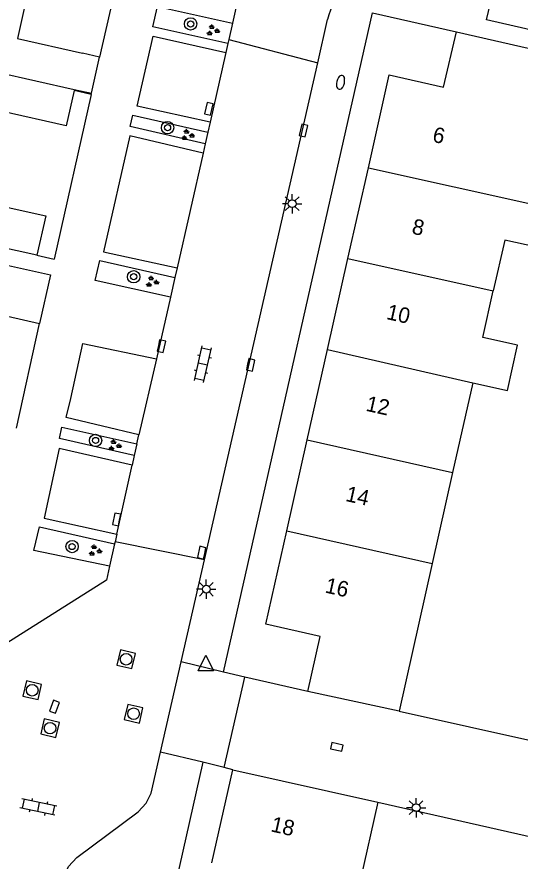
# Model space of a CAD drawing. Extents: x 128000 to 131008, y 398996 to 402500.
# Drawn here: x 129121.3 to 129153.7, y 399097.2 to 399151.7 of the extents above; entities that cross this region are included whole.
import ezdxf

# ---------------------------------------------------------------- set-up
doc = ezdxf.new("R2010")
doc.units = 0
for name, color, linetype in [('gg-afsc-erfafscheiding', 7, 'Continuous'), ('gg-afsc-muur', 7, 'Continuous'), ('gg-anno-huisnummerreeks BGT', 7, 'Continuous'), ('gg-bbg-bijgebouw', 7, 'Continuous'), ('gg-bbg-gedigitaliseerde bebouwing', 7, 'Continuous'), ('gg-bbg-hoofdgebouw', 7, 'Continuous'), ('gg-bbg-tussenscheiding', 7, 'Continuous'), ('gg-knt-verharding', 7, 'Continuous'), ('gg-knt-verharding nz', 7, 'Continuous'), ('gt-grn-weggrens', 7, 'Continuous'), ('gt-symb-boom', 7, 'Continuous'), ('gt-symb-brandkraan', 7, 'Continuous'), ('gt-symb-groenvak', 7, 'Continuous'), ('gt-symb-klinker verharding', 7, 'Continuous'), ('gt-symb-kolk', 7, 'Continuous'), ('gt-symb-lichtmast', 7, 'Continuous'), ('gt-symb-rioolschacht', 7, 'Continuous'), ('gt-symb-waterafsluiter', 7, 'Continuous')]:
    doc.layers.add(name, color=color, linetype=linetype)

# ---------------------------------------------------------------- blocks, each defined once
blk = doc.blocks.new('gt0-KOLK')
at = {"layer": 'gt-symb-kolk'}
blk.add_lwpolyline([(0, 0), (0.375, 0), (0.375, 0.4), (-0.375, 0.4), (-0.375, 0), (0, 0)], dxfattribs=at)
blk = doc.blocks.new('gt0-LMAST')
at = {"layer": 'gt-symb-lichtmast'}
for p, q in [((-0.005, 0.246), (-0.005, 0.621)), ((-0.182, 0.173), (-0.447, 0.438)), ((0.172, 0.173), (0.437, 0.438)), ((-0.255, -0.004), (-0.63, -0.004)), ((-0.182, -0.181), (-0.447, -0.446)), ((-0.005, -0.254), (-0.005, -0.629)), ((0.437, -0.446), (0.172, -0.181)), ((0.245, -0.004), (0.62, -0.004))]:
    blk.add_line(p, q, dxfattribs=at)
blk.add_circle((-0.005, -0.004), 0.25, dxfattribs=at)
blk = doc.blocks.new('gt0-GRVAK')
at = {"layer": 'gt-symb-groenvak'}
for p, q in [((-0.11, 0.189), (-0.228, 0.24)), ((-0.182, 0.153), (0.088, 0.153)), ((-0.091, 0.211), (-0.156, 0.322)), ((-0.047, 0.214), (-0.047, 0.393)), ((-0.004, 0.211), (0.061, 0.322)), ((0.015, 0.189), (0.133, 0.24)), ((0.262, -0.052), (0.197, 0.059)), ((0.305, -0.049), (0.305, 0.13)), ((0.349, -0.052), (0.414, 0.059)), ((-0.245, -0.228), (-0.363, -0.177)), ((-0.318, -0.264), (-0.047, -0.264)), ((-0.226, -0.206), (-0.291, -0.095)), ((-0.183, -0.203), (-0.183, -0.024)), ((-0.139, -0.206), (-0.074, -0.095)), ((-0.12, -0.228), (-0.002, -0.177)), ((0.243, -0.074), (0.125, -0.023)), ((0.17, -0.11), (0.441, -0.11)), ((0.368, -0.074), (0.486, -0.023))]:
    blk.add_line(p, q, dxfattribs=at)
blk = doc.blocks.new('gt0-BOOM')
at = {"layer": 'gt-symb-boom'}
for radius in [0.4, 0.2]:
    blk.add_circle((0, 0), radius, dxfattribs=at)
blk = doc.blocks.new('gt0-BR')
at = {"layer": 'gt-symb-brandkraan'}
for centre, radius, start, end in [((-0.244, 0), 0.206, 107.5669, 252.4331), ((0.599, -2.664), 3, 106.892, 107.5669), ((0, -0.691), 0.938, 73.108, 106.892), ((-0.599, -2.664), 3, 72.4331, 73.108), ((0.244, 0), 0.206, 287.567, 72.4331), ((0.599, 2.664), 3, 252.4331, 253.108), ((0, 0.691), 0.938, 253.108, 286.8921), ((-0.599, 2.664), 3, 286.8921, 287.567)]:
    blk.add_arc(centre, radius, start, end, dxfattribs=at)
blk = doc.blocks.new('gt0-RS')
at = {"layer": 'gt-symb-rioolschacht'}
blk.add_lwpolyline([(-0.5, -0.5), (0.5, -0.5), (0.5, 0.5), (-0.5, 0.5)], close=True, dxfattribs=at)
blk.add_circle((0, 0), 0.375, dxfattribs=at)
blk = doc.blocks.new('gt0-WAFSL')
at = {"layer": 'gt-symb-waterafsluiter'}
for p, q in [((-0.5, -0.333), (0, 0.667)), ((0, 0.667), (0.5, -0.333)), ((0.5, -0.333), (-0.5, -0.333))]:
    blk.add_line(p, q, dxfattribs=at)
blk = doc.blocks.new('gt0-KL1')
at = {"layer": 'gt-symb-klinker verharding'}
for p, q in [((-1.15, 0.3), (1.15, 0.3)), ((-1, -0.3), (-1, 0.3)), ((-0.5, 0.3), (-0.5, 0.45)), ((0, -0.3), (0, 0.3)), ((0.5, 0.3), (0.5, 0.45)), ((1, -0.3), (1, 0.3)), ((-1.15, -0.3), (1.15, -0.3)), ((-0.5, -0.45), (-0.5, -0.3)), ((0.5, -0.45), (0.5, -0.3))]:
    blk.add_line(p, q, dxfattribs=at)

msp = doc.modelspace()

# ---------------------------------------------------------------- linework, layer by layer
at = {"layer": 'gg-afsc-erfafscheiding'}
msp.add_line((129122.56, 399136.35), (129123.669, 399136.101), dxfattribs=at)
at = {"layer": 'gg-afsc-muur'}
for p, q in [((129144.207, 399151.995), (129149.62, 399150.771)), ((129121.23, 399125.194), (129122.73, 399131.951)), ((129140.04, 399108.19), (129135.981, 399109.114)), ((129145.92, 399106.921), (129158.199, 399104.168)), ((129144.55, 399101.051), (129154.72, 399098.731))]:
    msp.add_line(p, q, dxfattribs=at)
at = {"layer": 'gg-bbg-bijgebouw'}
for points in [[(129118.002, 399136.301), (129117.262, 399133.19), (129122.73, 399131.951)], [(129118.002, 399136.301), (129123.44, 399135.08), (129122.73, 399131.951)]]:
    msp.add_lwpolyline(points, dxfattribs=at)
at = {"layer": 'gg-bbg-gedigitaliseerde bebouwing'}
for p, q in [((129152.742, 399137.337), (129152.006, 399134.056)), ((129150.675, 399128.126), (129149.374, 399122.324)), ((129149.374, 399122.324), (129148.055, 399116.444)), ((129148.055, 399116.444), (129145.92, 399106.921))]:
    msp.add_line(p, q, dxfattribs=at)
msp.add_lwpolyline([(129150.675, 399128.126), (129152.912, 399127.624), (129153.57, 399130.551), (129151.332, 399131.053), (129152.006, 399134.056)], dxfattribs=at)
at = {"layer": 'gg-bbg-hoofdgebouw'}
for p, q in [((129149.62, 399150.771), (129158.418, 399148.782)), ((129126.602, 399149.152), (129125.5, 399149.401)), ((129126.072, 399146.81), (129126.602, 399149.152)), ((129126.055, 399146.733), (129124.953, 399146.982)), ((129126.055, 399146.733), (129126.072, 399146.81)), ((129142.627, 399136.136), (129143.941, 399141.989)), ((129122.56, 399136.35), (129108.851, 399139.432)), ((129141.311, 399130.274), (129142.627, 399136.136)), ((129139.999, 399124.432), (129141.311, 399130.274)), ((129138.681, 399118.56), (129139.999, 399124.432)), ((129145.92, 399106.921), (129140.04, 399108.19)), ((129133.834, 399097.121), (129135.19, 399103.141)), ((129135.19, 399103.141), (129144.55, 399101.051)), ((129144.55, 399101.051), (129143.196, 399095.056))]:
    msp.add_line(p, q, dxfattribs=at)
for points in [[(129121.96, 399153.279), (129121.3, 399150.35), (129125.5, 399149.401)], [(129143.941, 399141.989), (129145.29, 399148), (129148.8, 399147.211), (129149.62, 399150.771)], [(129124.953, 399146.982), (129124.44, 399144.711), (129120.25, 399145.661), (129119.589, 399142.743)], [(129119.589, 399142.743), (129118.93, 399139.83), (129123.13, 399138.89), (129122.56, 399136.35)], [(129155.4, 399139.448), (129154.82, 399136.87), (129152.742, 399137.337)], [(129140.04, 399108.19), (129140.841, 399111.75), (129137.33, 399112.541), (129138.681, 399118.56)]]:
    msp.add_lwpolyline(points, dxfattribs=at)
at = {"layer": 'gg-bbg-tussenscheiding'}
for p, q in [((129109.233, 399150.601), (129124.97, 399147.058)), ((129124.97, 399147.058), (129126.072, 399146.81)), ((129143.941, 399141.989), (129155.4, 399139.448)), ((129142.627, 399136.136), (129152.006, 399134.056)), ((129141.311, 399130.274), (129150.675, 399128.126)), ((129139.999, 399124.432), (129149.374, 399122.324)), ((129138.681, 399118.56), (129148.055, 399116.444))]:
    msp.add_line(p, q, dxfattribs=at)
at = {"layer": 'gg-knt-verharding'}
for p, q in [((129135.11, 399186.58), (129126.602, 399149.152)), ((129138.455, 399165.861), (129135.171, 399151.338)), ((129134.591, 399109.431), (129144.207, 399151.995)), ((129135.171, 399151.338), (129134.93, 399150.273)), ((129140.672, 399148.771), (129141.31, 399151.572)), ((129134.93, 399150.273), (129134.874, 399150.025)), ((129134.93, 399150.273), (129140.672, 399148.771)), ((129134.874, 399150.025), (129134.742, 399149.441)), ((129133.361, 399116.681), (129140.672, 399148.771)), ((129126.055, 399146.733), (129123.669, 399136.101)), ((129133.725, 399144.943), (129133.58, 399144.303)), ((129133.58, 399144.303), (129133.407, 399143.538)), ((129133.407, 399143.538), (129133.274, 399142.949)), ((129131.598, 399135.54), (129131.458, 399134.919)), ((129131.458, 399134.919), (129131.169, 399133.64)), ((129131.169, 399133.64), (129130.27, 399129.665)), ((129128.997, 399124.187), (129129.132, 399124.767)), ((129128.997, 399124.187), (129128.828, 399123.423)), ((129128.828, 399123.423), (129128.698, 399122.809)), ((129127.703, 399118.339), (129127.598, 399117.85)), ((129127.567, 399117.714), (129127.242, 399116.272)), ((129127.598, 399117.85), (129127.567, 399117.714)), ((129133.361, 399116.681), (129127.598, 399117.85)), ((129131.862, 399110.103), (129133.361, 399116.681)), ((129130.536, 399104.28), (129131.862, 399110.103)), ((129135.981, 399109.114), (129134.591, 399109.431)), ((129134.631, 399103.283), (129135.981, 399109.114)), ((129133.26, 399103.631), (129126.746, 399074.691)), ((129134.631, 399103.283), (129133.26, 399103.631)), ((129135.19, 399103.141), (129134.631, 399103.283))]:
    msp.add_line(p, q, dxfattribs=at)
for points in [[(129163.233, 399148.888), (129151.573, 399151.543), (129151.964, 399153.282)], [(129134.874, 399150.025), (129130.027, 399151.11), (129130.328, 399152.405), (129135.171, 399151.338)], [(129133.725, 399144.943), (129129.024, 399145.97), (129130.051, 399150.504), (129134.742, 399149.441)], [(129133.407, 399143.538), (129128.582, 399144.657), (129128.746, 399145.397), (129133.58, 399144.303)], [(129133.274, 399142.949), (129128.562, 399144.064), (129126.849, 399136.581), (129131.598, 399135.54)], [(129131.169, 399133.64), (129126.321, 399134.727), (129126.607, 399136.021), (129131.458, 399134.919)], [(129124.737, 399127.105), (129125.519, 399130.662), (129130.27, 399129.665)], [(129129.132, 399124.767), (129124.436, 399125.868), (129124.737, 399127.105)], [(129128.828, 399123.423), (129124.006, 399124.513), (129124.175, 399125.249), (129128.997, 399124.187)], [(129128.698, 399122.809), (129123.998, 399123.867), (129123.02, 399119.379), (129127.703, 399118.339)], [(129127.242, 399116.272), (129122.359, 399117.287), (129122.713, 399118.811), (129127.567, 399117.714)], [(129127.242, 399116.272), (129127.04, 399115.38), (129118.15, 399109.761)], [(129123.847, 399094.255), (129124.28, 399096.171), (129124.6, 399096.891), (129125.14, 399097.471), (129129.1, 399100.411), (129129.61, 399100.971), (129129.93, 399101.621), (129130.536, 399104.28)]]:
    msp.add_lwpolyline(points, dxfattribs=at)
msp.add_arc((129145.212, 399150.701), 3.998, 95.7241, 167.419, dxfattribs=at)
at = {"layer": 'gg-knt-verharding nz'}
for p, q in [((129134.742, 399149.441), (129133.725, 399144.943)), ((129133.274, 399142.949), (129131.598, 399135.54)), ((129130.27, 399129.665), (129129.132, 399124.767)), ((129127.703, 399118.339), (129128.698, 399122.809))]:
    msp.add_line(p, q, dxfattribs=at)
at = {"layer": 'gt-grn-weggrens'}
for p, q in [((129134.591, 399109.431), (129131.862, 399110.103)), ((129133.26, 399103.631), (129130.536, 399104.28))]:
    msp.add_line(p, q, dxfattribs=at)

# ---------------------------------------------------------------- block references
at = {"layer": 'gt-symb-boom'}
for p in [(129132.474, 399151.288), (129130.986, 399144.589), (129128.8, 399134.966), (129126.34, 399124.396), (129124.828, 399117.548)]:
    msp.add_blockref('gt0-BOOM', p, dxfattribs=at)
at = {"layer": 'gt-symb-brandkraan', "rotation": 77.22875743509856}
msp.add_blockref('gt0-BR', (129142.152, 399147.517), dxfattribs=at)
at = {"layer": 'gt-symb-groenvak'}
for p in [(129133.891, 399150.869), (129132.264, 399144.113), (129129.976, 399134.633), (129127.553, 399124.068), (129126.293, 399117.282)]:
    msp.add_blockref('gt0-GRVAK', p, dxfattribs=at)
at = {"layer": 'gt-symb-klinker verharding'}
for p, rotation in [((129133.264, 399129.316), 77.22875743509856), ((129122.649, 399100.734), 168.11724113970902)]:
    msp.add_blockref('gt0-KL1', p, dxfattribs=dict(at, rotation=rotation))
at = {"layer": 'gt-symb-kolk'}
for p, rotation in [((129133.85, 399145.754), 77.22875743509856), ((129139.565, 399144.45), -103.06333733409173), ((129130.393, 399130.53), -102.71533698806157), ((129136.152, 399129.313), -102.70273191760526), ((129127.896, 399119.26), 78.17329607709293), ((129133.383, 399117.107), 77.22875743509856), ((129123.877, 399107.135), 69.44395478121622), ((129141.95, 399104.805), 167.52092819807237)]:
    msp.add_blockref('gt0-KOLK', p, dxfattribs=dict(at, rotation=rotation))
at = {"layer": 'gt-symb-lichtmast'}
for p in [(129139.031, 399139.685), (129133.491, 399114.798), (129147.031, 399100.689)]:
    msp.add_blockref('gt0-LMAST', p, dxfattribs=at)
at = {"layer": 'gt-symb-rioolschacht'}
for p, rotation in [((129128.314, 399110.272), -103.06333733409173), ((129122.253, 399108.27), -103.06333733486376), ((129128.795, 399106.753), -103.06333733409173), ((129123.405, 399105.821), -103.06333733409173)]:
    msp.add_blockref('gt0-RS', p, dxfattribs=dict(at, rotation=rotation))
at = {"layer": 'gt-symb-waterafsluiter'}
msp.add_blockref('gt0-WAFSL', (129133.455, 399109.864), dxfattribs=at)

# ---------------------------------------------------------------- texts
at = {"layer": 'gg-anno-huisnummerreeks BGT'}
for s, rotation, p in [('6', 347.4, (129148.025, 399143.694)), ('8', 347.4, (129146.694, 399137.761)), ('10', 347.4, (129145.057, 399132.242)), ('12', 347.4, (129143.728, 399126.321)), ('14', 347.4, (129142.42, 399120.497)), ('16', 347.4, (129141.093, 399114.587)), ('18', 347.3, (129137.598, 399099.166))]:
    msp.add_text(s, height=1, rotation=rotation, dxfattribs=at).set_placement(p)

doc.saveas('drawing.dxf')
